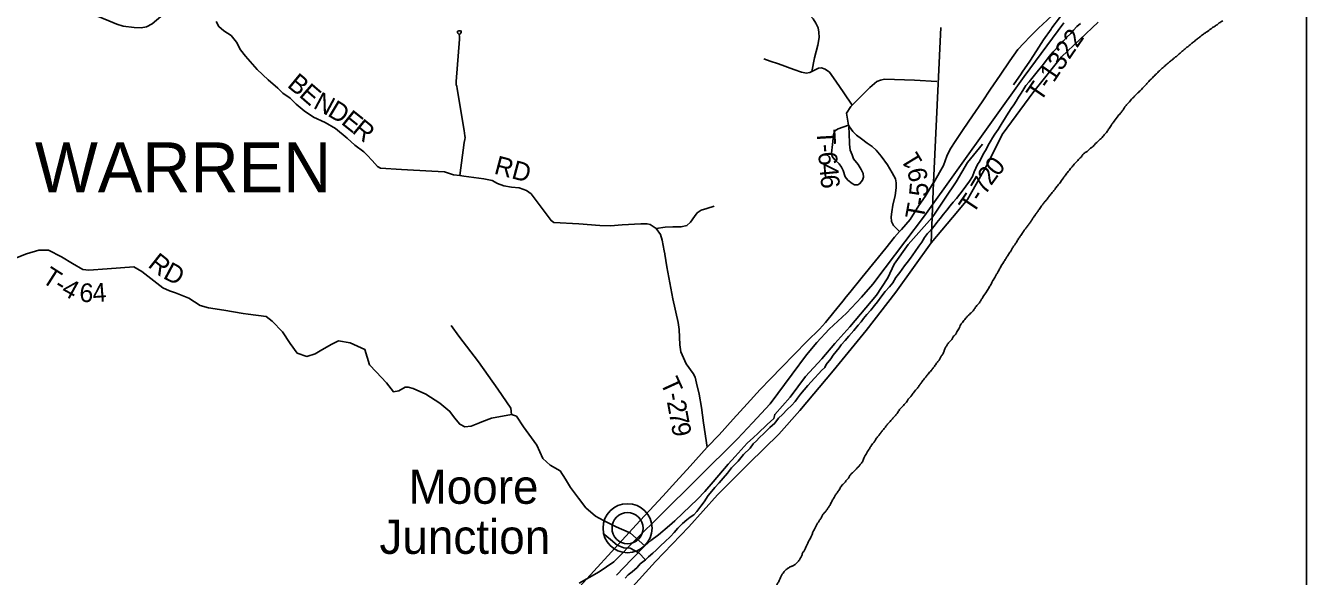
# Model space of a CAD drawing. Extents: x -84548 to 2262448, y -162180 to 525962.
# Drawn here: x 92440 to 112989, y 147836 to 156669 of the extents above; entities that cross this region are included whole.
import ezdxf

# ---------------------------------------------------------------- set-up
doc = ezdxf.new("R2010")
doc.units = 0
for name, color, linetype in [('GM_X_Adjacent_County_Text', 7, 'Continuous'), ('GM_X_City_Street', 7, 'Continuous'), ('GM_X_Corporation_Text', 7, 'Continuous'), ('GM_X_County', 7, 'Continuous'), ('GM_X_Hydro', 7, 'Continuous'), ('GM_X_Interstate_Location', 7, 'Continuous'), ('GM_X_Major_Lake_Text', 7, 'Continuous'), ('GM_X_Major_River', 7, 'Continuous'), ('GM_X_Minor_Lake', 7, 'Continuous'), ('GM_X_State_Route', 7, 'Continuous'), ('GM_X_Township_Road', 7, 'Continuous'), ('GM_X_Township_ROW', 7, 'Continuous'), ('GM_X_Unincorporated_Location', 7, 'Continuous')]:
    doc.layers.add(name, color=color, linetype=linetype)

msp = doc.modelspace()

# ---------------------------------------------------------------- linework, layer by layer
at = {"layer": 'GM_X_City_Street'}
msp.add_line((106970, 153186), (107394, 153694), dxfattribs=at)
at = {"layer": 'GM_X_County'}
msp.add_line((112989, 170686), (112989, 134782), dxfattribs=at)
at = {"layer": 'GM_X_Hydro'}
for p, q in [((107008, 154152), (107125, 156641)), ((109062, 156171), (109648, 156724)), ((108614, 155611), (109062, 156171)), ((108107, 154922), (108614, 155611)), ((107878, 154458), (108107, 154922)), ((107554, 153882), (107878, 154458)), ((106970, 153186), (107008, 154152)), ((107394, 153694), (107554, 153882)), ((106404, 152394), (106970, 153186)), ((105928, 151781), (106404, 152394)), ((105398, 151135), (105928, 151781)), ((104859, 150495), (105398, 151135)), ((104523, 150116), (104859, 150495)), ((104048, 149652), (104523, 150116)), ((103541, 149143), (104048, 149652)), ((103083, 148629), (103541, 149143)), ((102547, 148077), (103083, 148629)), ((102124, 147608), (102547, 148077))]:
    msp.add_line(p, q, dxfattribs=at)
at = {"layer": 'GM_X_Interstate_Location'}
for points in [[(109364, 156705), (109303, 156654), (109252, 156595), (109211, 156544), (109147, 156485), (109088, 156422), (109013, 156355), (108982, 156302), (108927, 156249), (108860, 156172), (108811, 156109), (108770, 156052), (108719, 155987), (108670, 155928), (108542, 155769), (108485, 155706), (108454, 155655), (108411, 155587), (108372, 155522), (108331, 155459), (108294, 155396), (108253, 155339), (108178, 155222), (108145, 155171), (108106, 155112), (108044, 155003), (107989, 154928), (107950, 154871), (107915, 154804), (107884, 154752), (107854, 154693), (107813, 154624), (107784, 154563), (107747, 154495), (107712, 154444), (107683, 154383), (107656, 154323), (107633, 154250), (107582, 154177), (107526, 154096), (107480, 154035), (107430, 153964), (107373, 153897), (107323, 153840), (107276, 153777), (107219, 153708), (107164, 153647), (107111, 153574), (107058, 153512), (107019, 153454), (106964, 153389), (106911, 153334), (106864, 153271), (106817, 153196), (106772, 153133), (106711, 153049), (106676, 152993), (106637, 152938), (106582, 152869), (106541, 152818), (106502, 152761), (106464, 152710), (106404, 152629), (106353, 152546), (106298, 152481), (106233, 152406), (106176, 152337), (106105, 152241), (106058, 152182), (105999, 152105), (105934, 152036), (105885, 151973), (105844, 151918), (105797, 151865), (105726, 151778), (105648, 151690), (105587, 151619), (105526, 151550), (105491, 151499), (105447, 151440)], [(105447, 151440), (105398, 151385), (105357, 151326), (105284, 151235), (105261, 151184), (105210, 151139), (105165, 151089), (105098, 151013), (105041, 150954), (104988, 150897), (104929, 150826), (104874, 150757), (104823, 150692), (104789, 150641), (104730, 150574), (104659, 150511), (104584, 150433), (104521, 150374), (104458, 150295), (104378, 150223), (104291, 150132), (104210, 150060), (104165, 150009), (104111, 149960), (104062, 149891), (103956, 149791), (103874, 149682), (103818, 149628), (103767, 149575), (103702, 149492), (103634, 149409), (103565, 149335), (103498, 149260), (103447, 149201), (103392, 149132), (103327, 149029), (103272, 148960), (103208, 148876), (103162, 148823), (103103, 148784), (103048, 148743), (102978, 148684), (102906, 148609), (102845, 148539), (102785, 148478), (102697, 148391), (102632, 148329), (102555, 148258), (102503, 148209), (102436, 148150), (102383, 148099), (102302, 148039), (102249, 147978), (102174, 147909), (102109, 147860), (102061, 147807)]]:
    msp.add_lwpolyline(points, dxfattribs=at)
for points in [[(110829, 156117), (110869, 156149), (110913, 156185), (110962, 156228), (111004, 156266), (111048, 156302), (111096, 156341), (111150, 156385), (111192, 156420), (111231, 156450), (111275, 156484), (111337, 156533), (111381, 156563), (111461, 156620), (111507, 156652), (111555, 156684), (111604, 156721), (111650, 156747)], [(107179, 151459), (107201, 151509), (107224, 151550), (107258, 151594), (107298, 151636), (107320, 151676), (107360, 151715), (107383, 151759), (107419, 151819), (107435, 151860), (107469, 151910), (107520, 151970), (107554, 152011), (107610, 152063), (107654, 152110), (107681, 152154), (107723, 152202), (107759, 152249), (107785, 152293), (107844, 152383), (107882, 152442), (107914, 152496), (107944, 152548), (107965, 152589), (107995, 152641), (108019, 152683), (108045, 152726), (108074, 152780), (108134, 152880), (108164, 152929), (108191, 152971), (108225, 153023), (108253, 153064), (108275, 153106), (108309, 153154), (108338, 153197), (108372, 153255), (108408, 153305), (108445, 153362), (108481, 153410), (108513, 153454), (108545, 153497), (108575, 153539), (108602, 153581), (108630, 153621), (108664, 153668), (108692, 153708), (108732, 153766), (108761, 153807), (108793, 153847), (108829, 153887), (108865, 153938), (108912, 153992), (108946, 154034), (108986, 154089), (109026, 154139), (109091, 154228), (109123, 154272), (109169, 154330), (109205, 154375), (109254, 154433), (109296, 154480), (109348, 154536), (109388, 154578), (109418, 154619), (109459, 154643), (109501, 154683), (109549, 154720), (109591, 154758), (109659, 154829), (109703, 154865), (109746, 154915), (109790, 154970), (109822, 155018), (109867, 155086), (109905, 155135), (109971, 155223), (110015, 155276), (110048, 155320), (110078, 155366), (110114, 155407), (110148, 155449), (110194, 155499), (110233, 155538), (110273, 155578), (110327, 155629), (110371, 155675), (110411, 155719), (110450, 155762), (110496, 155810), (110544, 155858), (110594, 155907), (110643, 155955), (110685, 155994), (110725, 156030), (110783, 156078), (110829, 156117)], [(104140, 147120), (104172, 147162), (104206, 147204), (104245, 147251), (104269, 147293), (104301, 147335), (104325, 147375), (104351, 147416), (104398, 147496), (104422, 147540), (104440, 147585), (104455, 147627), (104473, 147669), (104497, 147713), (104523, 147756), (104548, 147804), (104566, 147850), (104594, 147890), (104632, 147935), (104676, 147969), (104720, 147993), (104762, 148012), (104807, 148046), (104847, 148090), (104873, 148131), (104893, 148173), (104909, 148217), (104938, 148257), (104958, 148302), (104980, 148348), (105002, 148394), (105047, 148487), (105067, 148533), (105089, 148581), (105112, 148625), (105134, 148666), (105160, 148708), (105186, 148748), (105216, 148796), (105239, 148837), (105275, 148877), (105305, 148921), (105333, 148962), (105361, 149008), (105380, 149048), (105412, 149100), (105436, 149143), (105468, 149189), (105501, 149239), (105533, 149292), (105573, 149330), (105611, 149378), (105649, 149423), (105672, 149463), (105716, 149507), (105758, 149552), (105798, 149590), (105832, 149632), (105865, 149675), (105889, 149731), (105911, 149777), (105962, 149858), (105992, 149908), (106018, 149948), (106056, 149995), (106082, 150039), (106119, 150085), (106151, 150125), (106183, 150168), (106225, 150220), (106261, 150265), (106298, 150307), (106346, 150361), (106384, 150404), (106422, 150448), (106453, 150498), (106495, 150543), (106537, 150591), (106581, 150645), (106609, 150688), (106650, 150732), (106684, 150782), (106730, 150833), (106764, 150877), (106793, 150919), (106825, 150964), (106867, 151014), (106901, 151056), (106933, 151097), (106978, 151151), (107010, 151191), (107048, 151244), (107078, 151284), (107110, 151326), (107131, 151369), (107161, 151413), (107179, 151459)]]:
    msp.add_spline(points, degree=3, dxfattribs=at)
at = {"layer": 'GM_X_Major_Lake_Text'}
for points in [[(107009, 154154), (107164, 154428), (107218, 154576), (107272, 154687), (107363, 154826), (107481, 155005), (107630, 155222), (107786, 155446), (107922, 155651), (108073, 155877), (108229, 156106), (108358, 156285), (108453, 156386), (108556, 156497), (108691, 156628), (108830, 156758), (109009, 156925), (109116, 157030), (109178, 157109), (109231, 157177), (109370, 157351), (109450, 157459), (109472, 157488)], [(105550, 152251), (105603, 152317), (105664, 152391), (105863, 152635), (106075, 152899), (106241, 153101), (106380, 153274), (106461, 153365), (106491, 153399), (106632, 153560), (106773, 153782), (106871, 153930), (107008, 154152), (107009, 154154)], [(102368, 148805), (102369, 148806), (102448, 148893), (102662, 149125), (102873, 149353), (103103, 149603), (103377, 149908), (103567, 150106), (103793, 150360), (104018, 150602), (104224, 150834), (104389, 151005), (104575, 151193), (104768, 151393), (104980, 151607), (105177, 151803), (105272, 151907), (105405, 152073), (105550, 152251)], [(100924, 147265), (100967, 147304), (101058, 147390), (101161, 147499), (101274, 147612), (102124, 148539), (102238, 148661), (102368, 148805)]]:
    msp.add_lwpolyline(points, dxfattribs=at)
at = {"layer": 'GM_X_Major_River'}
for radius in [393, 249]:
    msp.add_circle((102097, 148609), radius, dxfattribs=at)
at = {"layer": 'GM_X_Minor_Lake'}
for points in [[(95089, 156984), (95035, 156976), (94815, 156937), (94718, 156896), (94610, 156814), (94471, 156699), (94381, 156648), (94293, 156632), (94179, 156641), (94007, 156661), (93901, 156692), (93775, 156746), (93595, 156821), (93487, 156847), (93376, 156890), (93132, 156991), (93064, 157051), (93035, 157125), (93027, 157233), (93011, 157494), (92939, 157878)], [(108892, 156611), (108893, 156613), (108906, 156631), (109025, 156796), (109124, 156921), (109172, 156997), (109174, 157003), (109174, 157005)], [(97920, 154590), (97919, 154591), (97866, 154647), (97723, 154752), (97597, 154866), (97414, 155019), (97248, 155115), (97059, 155202), (96911, 155301), (96780, 155409), (96686, 155503), (96569, 155584), (96485, 155664), (96332, 155800), (96154, 155963), (95965, 156177), (95886, 156280), (95822, 156404), (95737, 156508), (95619, 156588), (95540, 156654), (95496, 156736)], [(108410, 155896), (108411, 155898), (108430, 155925), (108551, 156100), (108660, 156267), (108773, 156442), (108892, 156611)], [(106461, 153365), (106366, 153466), (106334, 153526), (106327, 153600), (106335, 153684), (106356, 153791), (106389, 153943), (106406, 154068), (106406, 154073), (106407, 154148), (106395, 154210), (106342, 154306), (106267, 154435), (106168, 154575), (106087, 154669), (106021, 154728), (105942, 154786), (105850, 154851), (105769, 154913), (105713, 154969), (105657, 155048), (105640, 155072), (105611, 155263), (105680, 155371), (105700, 155391), (105986, 155678), (106099, 155771), (106155, 155795), (106219, 155808), (106701, 155795), (107060, 155771)], [(108287, 155719), (108410, 155896)], [(105657, 155048), (105646, 155042), (105647, 155037), (105655, 154950), (105660, 154766), (105671, 154670), (105700, 154598), (105724, 154534), (105795, 154442), (105843, 154364), (105878, 154295), (105882, 154239), (105867, 154188), (105825, 154136), (105791, 154114), (105741, 154115), (105701, 154137), (105633, 154193), (105588, 154245), (105554, 154343), (105529, 154400), (105495, 154452), (105424, 154516), (105380, 154568), (105369, 154622), (105386, 154762), (105403, 154915), (105425, 154979), (105479, 155013), (105640, 155072)], [(107792, 154766), (107552, 154472), (107371, 154165), (107194, 153900), (107032, 153659)], [(102694, 153006), (102694, 153007), (102686, 153058), (102654, 153230), (102626, 153319), (102556, 153417), (102460, 153478), (102414, 153489), (102310, 153491), (102010, 153472), (101823, 153458), (101651, 153466), (101314, 153490), (100912, 153510), (100870, 153542), (100713, 153760), (100550, 153972), (100477, 154027), (100361, 154067), (100237, 154076), (100115, 154098), (100013, 154137), (99923, 154183), (99791, 154213), (99469, 154253), (99404, 154263), (99303, 154278), (99161, 154322), (98955, 154335), (98469, 154363), (98135, 154381), (98083, 154409), (98000, 154505), (97920, 154590)], [(107032, 153659), (106986, 153590), (106602, 153160), (106376, 152841), (106271, 152624), (106170, 152470), (106089, 152345), (105922, 152142), (105666, 151840), (105425, 151570), (105213, 151324), (104950, 151041), (104706, 150710), (104459, 150434), (104442, 150367), (104337, 150270), (104186, 150127), (104185, 150127)], [(92251, 152930), (92452, 153008), (92651, 153069), (92808, 153068), (93016, 152962), (93191, 152853), (93359, 152759), (93452, 152749), (93746, 152769), (94174, 152800), (94302, 152726), (94451, 152615), (94642, 152461), (94750, 152413), (94844, 152386), (95061, 152297), (95242, 152182), (95373, 152145), (95620, 152104), (95931, 152054), (96008, 152042), (96298, 152002), (96395, 151929), (96561, 151760), (96686, 151570), (96799, 151416), (96951, 151365), (97084, 151404), (97165, 151452), (97343, 151556), (97462, 151611), (97649, 151581), (97884, 151475), (97919, 151351), (97956, 151230), (98064, 151116), (98230, 150941), (98342, 150797), (98427, 150812), (98528, 150873), (98576, 150870), (98659, 150849), (98859, 150757), (99085, 150613), (99248, 150482), (99322, 150380), (99405, 150275), (99486, 150237), (99590, 150247), (99721, 150298), (99762, 150314), (99912, 150372), (100235, 150431), (100314, 150403), (100430, 150234), (100641, 149942), (100737, 149727), (100856, 149617), (101014, 149530), (101101, 149394), (101184, 149263), (101308, 149089), (101430, 148937), (101585, 148802), (101641, 148772), (101721, 148729), (101913, 148632), (102124, 148539), (102144, 148531), (102372, 148327)], [(103377, 149908), (103316, 150297), (103283, 150543), (103244, 150756), (103202, 150936), (103180, 151031), (103151, 151089), (103039, 151243), (102951, 151435), (102935, 151551), (102923, 151797), (102907, 151909), (102824, 152286), (102727, 152802), (102694, 153006)], [(104185, 150127), (104117, 150064), (104018, 149974), (103822, 149761), (103713, 149634), (103469, 149354), (103338, 149195), (103218, 149075), (102986, 148851)], [(102986, 148851), (102857, 148728), (102771, 148654)], [(102771, 148654), (102592, 148502), (102472, 148413), (102372, 148327), (102163, 148108)], [(102163, 148108), (101921, 147855)]]:
    msp.add_lwpolyline(points, dxfattribs=at)
at = {"layer": 'GM_X_State_Route'}
msp.add_lwpolyline([(102383, 148099), (102278, 148211), (102140, 148289), (102036, 148293), (101930, 148339), (101824, 148428), (101708, 148524)], dxfattribs=at)
at = {"layer": 'GM_X_Township_ROW'}
for points in [[(105052, 155934), (105098, 156151), (105151, 156354), (105170, 156480), (105167, 156564), (105155, 156636), (105120, 156706), (105074, 156780), (104954, 156919), (104843, 157109)], [(99404, 154263), (99474, 154795), (99484, 154841), (99491, 154876), (99484, 154904), (99474, 154989), (99361, 155654), (99357, 155697), (99346, 155721), (99346, 155775), (99399, 156450), (99399, 156500), (99398, 156519), (99408, 156534), (99428, 156560), (99428, 156581), (99414, 156588), (99389, 156588), (99371, 156578), (99368, 156560), (99375, 156546), (99392, 156532), (99396, 156528), (99406, 156535)], [(104282, 156136), (104387, 156101)], [(104387, 156101), (104521, 156057), (104765, 155964), (104886, 155923), (104966, 155908), (105016, 155916), (105021, 155918), (105052, 155934), (105096, 155957), (105159, 155989), (105211, 155993), (105266, 155972), (105336, 155922), (105437, 155780), (105568, 155591), (105700, 155391)], [(102556, 153417), (102701, 153438), (102823, 153443), (102959, 153442), (103049, 153461), (103105, 153519), (103172, 153606), (103214, 153666), (103281, 153709), (103367, 153735), (103489, 153772)], [(100235, 150431), (100225, 150535), (100018, 150836), (99706, 151275), (99391, 151691), (99269, 151861)]]:
    msp.add_lwpolyline(points, dxfattribs=at)
at = {"layer": 'GM_X_Unincorporated_Location'}
for points in [[(102603, 148795), (103862, 150043), (104101, 150298), (104388, 150603), (104739, 151080), (104966, 151391), (105136, 151588), (105330, 151800), (105608, 152059), (105852, 152316), (106030, 152523), (106229, 152782), (106860, 153620), (108460, 155853), (109096, 156715)], [(101319, 147728), (101640, 147911), (101875, 148070), (102258, 148454), (102603, 148795)]]:
    msp.add_lwpolyline(points, dxfattribs=at)

# ---------------------------------------------------------------- texts
at = {"layer": 'GM_X_Adjacent_County_Text'}
for s, p in [('Moore', (98584, 149000)), ('Junction', (98117, 148197))]:
    msp.add_text(s, height=550, rotation=0, dxfattribs=at).set_placement(p)
at = {"layer": 'GM_X_Corporation_Text'}
msp.add_text('WARREN', height=800, rotation=0, dxfattribs=at).set_placement((92589, 153996))
at = {"layer": 'GM_X_Township_Road'}
for s, rotation, p in [('T-1322', 55.8606, (108721, 155431)), ('B', 320.4618, (96622, 155697)), ('E', 319.1644, (96811, 155541)), ('N', 331.8377, (97039, 155354)), ('D', 329.1006, (97269, 155231)), ('E', 321.3984, (97487, 155102)), ('R', 320.3603, (97661, 154963)), ('T', 273.4734, (105130, 154991)), ('-', 274.7431, (105144, 154760)), ('RD', 345.1318, (99941, 154298)), ('6', 275.1202, (105154, 154635)), ('1', 121.2465, (106843, 154482)), ('0', 50.0608, (108035, 154237)), ('4', 275.4331, (105171, 154449)), ('9', 101.8868, (106921, 154199)), ('2', 54.3062, (107930, 154091)), ('6', 275.508, (105189, 154265)), ('5', 84.8688, (106910, 153918)), ('7', 59.2796, (107840, 153938)), ('T', 56.2374, (107640, 153633)), ('-', 57.4996, (107768, 153826)), ('T', 79.6411, (106845, 153546)), ('-', 80.2428, (106886, 153770)), ('R', 321.5258, (94387, 152811)), ('T', 327.4095, (92681, 152566)), ('D', 332.1761, (94630, 152625)), ('-', 329.2429, (92879, 152440)), ('4', 331.1459, (92995, 152371)), ('6', 356.6895, (93296, 152242)), ('4', 4.2837, (93523, 152232)), ('T', 294.5369, (102618, 150948)), ('2', 280.3393, (102727, 150640)), ('-', 280.2015, (102705, 150762)), ('7', 280.3856, (102760, 150458)), ('9', 280.3977, (102794, 150276))]:
    msp.add_text(s, height=300, rotation=rotation, dxfattribs=at).set_placement(p)

doc.saveas('drawing.dxf')
